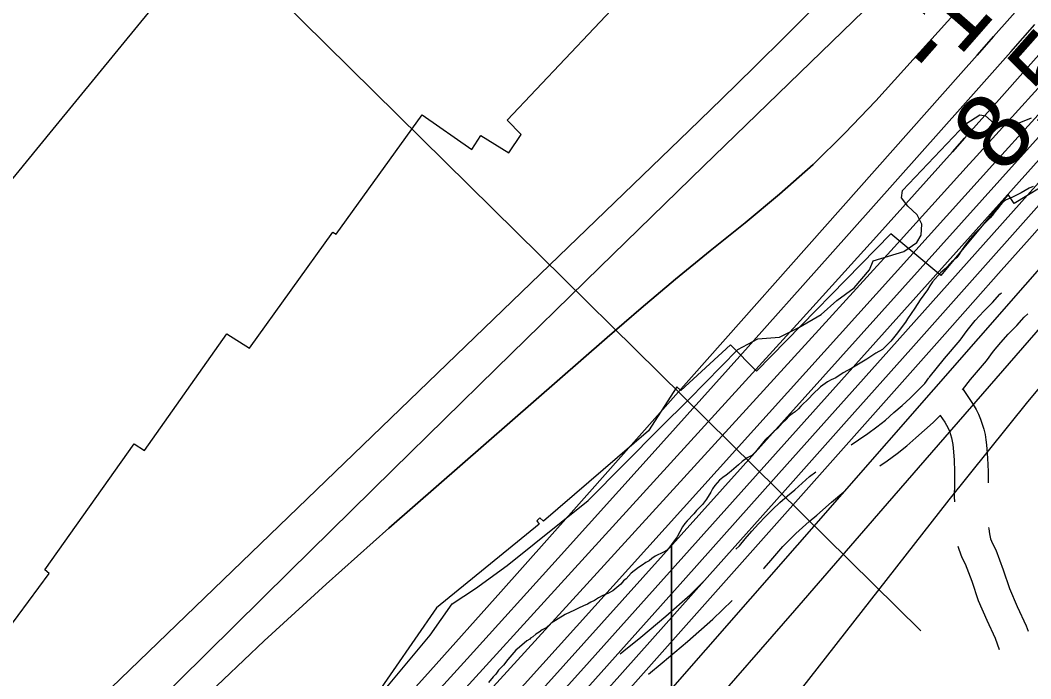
# Model space of a CAD drawing. Extents: x 3172231 to 3210228, y 940198 to 965780.
# Drawn here: x 3194453 to 3195359, y 962008 to 962599 of the extents above; entities that cross this region are included whole.
import ezdxf

# ---------------------------------------------------------------- set-up
doc = ezdxf.new("R2010")
doc.units = 0
for name, color, linetype in [('V-RIVR-EDGE', 7, 'Continuous'), ('V-RIVR-RANG', 7, 'Continuous'), ('V-ROAD-CNTR', 7, 'Continuous'), ('V-RRAP-RVMT', 7, 'Continuous'), ('V-SITE-VEGE', 7, 'Continuous'), ('V-TOPO-DPTH', 7, 'Continuous'), ('V-TOPO-MAJR', 7, 'Continuous'), ('V-TOPO-MINR', 7, 'Continuous'), ('V-TOPO-WATR', 7, 'Continuous')]:
    doc.layers.add(name, color=color, linetype=linetype)

msp = doc.modelspace()

# ---------------------------------------------------------------- linework, layer by layer
at = {"layer": 'V-RIVR-EDGE'}
msp.add_lwpolyline([(3194776.896, 961995.352), (3194820.492, 962047.406), (3194840.123, 962075.612), (3194861.022, 962089.47), (3194889.326, 962109.83), (3194962.062, 962168.332), (3195026.556, 962233.374), (3195052.265, 962258.956), (3195096.278, 962303.62), (3195114.123, 962313.138), (3195133.688, 962314.829), (3195151.097, 962323.479), (3195171.121, 962335.166), (3195185.062, 962347.737), (3195200.738, 962359), (3195214.253, 962375.05), (3195217.75, 962383.3), (3195245.156, 962391.491), (3195256.912, 962399.721), (3195260.84, 962406.232), (3195261.3, 962416.228), (3195256.973, 962424.498), (3195248.734, 962432.342), (3195243.101, 962439.746), (3195243.987, 962446.264), (3195300.643, 962506.109), (3195313.269, 962514.337), (3195318.483, 962513.455), (3195328.458, 962504.302), (3195344.109, 962505.133), (3195359.773, 962511.614)], dxfattribs=at)
at = {"layer": 'V-RIVR-RANG'}
msp.add_line((3195260.265, 962051.434), (3194647.967, 962655.331), dxfattribs=at)
at = {"layer": 'V-ROAD-CNTR'}
for points in [[(3195267.929, 962278.449), (3195281.648, 962295.758), (3195295.656, 962312.166), (3195301.986, 962320.701), (3195309.265, 962329.606), (3195316.956, 962338.159), (3195324.559, 962345.854), (3195331.368, 962353.36), (3195332.61, 962354.602)], [(3195297.614, 962267.604), (3195304.82, 962276.696), (3195319.14, 962293.47), (3195325.66, 962302.261), (3195332.045, 962310.072), (3195338.792, 962317.575), (3195346.349, 962325.224), (3195353.098, 962332.664), (3195356.266, 962335.833)], [(3195198.038, 962218.161), (3195204.458, 962222.579), (3195212.917, 962228.35), (3195220.896, 962234.252), (3195228.633, 962240.455), (3195236.287, 962247.091), (3195243.65, 962253.569), (3195250.773, 962260.145), (3195257.739, 962266.883), (3195263.966, 962273.201), (3195267.709, 962278.164)], [(3195298.246, 962267.959), (3195299.547, 962265.925), (3195307.474, 962254.323), (3195309.925, 962249.992), (3195312.042, 962245.7), (3195313.917, 962241.281), (3195315.543, 962236.752), (3195316.906, 962232.139), (3195318.001, 962227.465), (3195318.827, 962222.757), (3195319.374, 962218.121), (3195320.248, 962206.253), (3195320.682, 962194.406), (3195320.678, 962184.063)], [(3195223.762, 962199.433), (3195230.297, 962203.89), (3195239.206, 962210.48), (3195247.849, 962217.409), (3195256.023, 962224.495), (3195263.736, 962231.283), (3195271.379, 962238.339), (3195278.032, 962244.774)], [(3195277.792, 962244.588), (3195281.988, 962238.447), (3195283.395, 962235.958), (3195284.76, 962233.192), (3195285.969, 962230.345), (3195287.015, 962227.428), (3195287.892, 962224.459), (3195288.599, 962221.445), (3195289.133, 962218.403), (3195289.504, 962215.261), (3195290.288, 962204.601), (3195290.682, 962193.862), (3195290.678, 962183.117), (3195290.242, 962171.446), (3195290.469, 962166.991)], [(3195094.575, 962124.493), (3195097.73, 962127.641), (3195102.815, 962133.868), (3195108.704, 962140.692), (3195114.781, 962147.36), (3195121.04, 962153.864), (3195127.474, 962160.195), (3195134.075, 962166.348), (3195140.834, 962172.311), (3195147.402, 962177.796), (3195160.679, 962189.647), (3195166.111, 962194.099)], [(3195119.397, 962106.881), (3195120, 962107.483), (3195125.793, 962114.576), (3195131.152, 962120.786), (3195136.679, 962126.852), (3195142.372, 962132.766), (3195148.226, 962138.527), (3195154.229, 962144.122), (3195160.376, 962149.545), (3195167.01, 962155.086), (3195180.185, 962166.845), (3195191.361, 962176.006)], [(3195321.211, 962144.094), (3195321.232, 962142.709), (3195321.83, 962138.215), (3195322.964, 962133.796), (3195324.616, 962129.545), (3195327.621, 962123.903), (3195334.354, 962105.986), (3195339.902, 962089.367), (3195346.905, 962073.189), (3195354.892, 962055.919), (3195356.608, 962050.963)], [(3195293.671, 962127.251), (3195294.352, 962124.6), (3195297.3, 962117.015), (3195300.225, 962111.523), (3195306.074, 962095.956), (3195311.856, 962078.639), (3195319.521, 962060.931), (3195327.034, 962044.687), (3195330.574, 962034.462)], [(3194990.823, 962030.665), (3194993.93, 962033.322), (3195009.274, 962045.683), (3195031.569, 962064.65), (3195053.436, 962083.72), (3195066.202, 962096.3)], [(3195016.043, 962012.612), (3195028.408, 962022.573), (3195051.149, 962041.92), (3195073.842, 962061.71), (3195091.046, 962078.664)]]:
    msp.add_lwpolyline(points, dxfattribs=at)
at = {"layer": 'V-RRAP-RVMT'}
for p, q in [((3194889.304, 962509.34), (3195009.893, 962636.919)), ((3194736.008, 962407.166), (3194813.133, 962514.1)), ((3194813.133, 962514.1), (3194857.579, 962483.06)), ((3194901.968, 962496.608), (3194889.304, 962509.34)), ((3195454.712, 962501.602), (3195344.136, 962434.656)), ((3194857.579, 962483.06), (3194865.759, 962495.801)), ((3194865.759, 962495.801), (3194890.971, 962480.118)), ((3194890.971, 962480.118), (3194901.968, 962496.608)), ((3195338.71, 962442.802), (3195278.454, 962370.073)), ((3195344.136, 962434.656), (3195338.71, 962442.802)), ((3194658.245, 962305.052), (3194732.94, 962408.914)), ((3194732.94, 962408.914), (3194736.008, 962407.166)), ((3195233.435, 962407.413), (3195113.016, 962284.419)), ((3195278.454, 962370.073), (3195233.435, 962407.413)), ((3194564.067, 962213.199), (3194638.049, 962317.881)), ((3194638.049, 962317.881), (3194658.245, 962305.052)), ((3195089.699, 962307.862), (3195045.297, 962266.875)), ((3195113.016, 962284.419), (3195089.699, 962307.862)), ((3195041.565, 962270.325), (3195016.136, 962230.604)), ((3195045.297, 962266.875), (3195041.565, 962270.325)), ((3195016.136, 962230.604), (3194922.013, 962149.868)), ((3194474.748, 962105.964), (3194554.914, 962218.972)), ((3194554.914, 962218.972), (3194564.067, 962213.199)), ((3194918.175, 962146.906), (3194826.041, 962072.003)), ((3194918.581, 962152.672), (3194916.087, 962150.13)), ((3194916.087, 962150.13), (3194918.175, 962146.906)), ((3194922.013, 962149.868), (3194918.581, 962152.672)), ((3194424.562, 962029.733), (3194478.71, 962102.868)), ((3194478.71, 962102.868), (3194474.748, 962105.964)), ((3194826.041, 962072.003), (3194738.626, 961946.017))]:
    msp.add_line(p, q, dxfattribs=at)
at = {"layer": 'V-SITE-VEGE'}
for p, q in [((3195350.287, 962444.337), (3195342.478, 962440.288)), ((3195357.65, 962448.383), (3195350.287, 962444.337)), ((3195360.996, 962449.958), (3195357.65, 962448.383)), ((3195333.776, 962435.567), (3195331.771, 962433.324)), ((3195336.228, 962437.586), (3195333.776, 962435.567)), ((3195342.478, 962440.288), (3195336.228, 962437.586)), ((3195326.875, 962427.275), (3195324.65, 962424.137)), ((3195328.88, 962429.515), (3195326.875, 962427.275)), ((3195331.771, 962433.324), (3195328.88, 962429.515)), ((3195322.645, 962421.897), (3195308.836, 962407.772)), ((3195324.65, 962424.137), (3195322.645, 962421.897)), ((3195308.836, 962407.772), (3195304.605, 962402.842)), ((3195302.602, 962400.153), (3195300.152, 962397.239)), ((3195304.605, 962402.842), (3195302.602, 962400.153)), ((3195296.372, 962391.639), (3195294.594, 962388.727)), ((3195300.152, 962397.239), (3195296.372, 962391.639)), ((3195287.909, 962382.002), (3195282.341, 962376.173)), ((3195292.589, 962386.263), (3195287.909, 962382.002)), ((3195294.594, 962388.727), (3195292.589, 962386.263)), ((3195278.108, 962372.583), (3195270.983, 962364.29)), ((3195282.341, 962376.173), (3195278.108, 962372.583)), ((3195270.983, 962364.29), (3195268.533, 962360.93)), ((3195266.311, 962357.346), (3195259.858, 962348.386)), ((3195268.533, 962360.93), (3195266.311, 962357.346)), ((3195259.858, 962348.386), (3195254.965, 962340.769)), ((3195254.965, 962340.769), (3195248.516, 962331.139)), ((3195246.738, 962328.227), (3195238.28, 962317.025)), ((3195248.516, 962331.139), (3195246.738, 962328.227)), ((3195233.607, 962311.198), (3195228.706, 962306.266)), ((3195238.28, 962317.025), (3195233.607, 962311.198)), ((3195220.008, 962300.428), (3195211.98, 962295.037)), ((3195226.031, 962303.799), (3195220.008, 962300.428)), ((3195228.706, 962306.266), (3195226.031, 962303.799)), ((3195211.98, 962295.037), (3195198.596, 962286.946)), ((3195190.787, 962282.676), (3195184.096, 962278.184)), ((3195198.596, 962286.946), (3195190.787, 962282.676)), ((3195176.734, 962274.807), (3195170.489, 962270.318)), ((3195180.078, 962276.605), (3195176.734, 962274.807)), ((3195184.096, 962278.184), (3195180.078, 962276.605)), ((3195163.137, 962263.365), (3195160.241, 962260.002)), ((3195170.489, 962270.318), (3195163.137, 962263.365)), ((3195160.241, 962260.002), (3195152.666, 962252.826)), ((3195144.867, 962246.096), (3195142.636, 962244.077)), ((3195147.541, 962247.892), (3195144.867, 962246.096)), ((3195150.663, 962250.585), (3195147.541, 962247.892)), ((3195152.666, 962252.826), (3195150.663, 962250.585)), ((3195136.398, 962238.023), (3195131.723, 962232.866)), ((3195139.296, 962240.491), (3195136.398, 962238.023)), ((3195142.636, 962244.077), (3195139.296, 962240.491)), ((3195125.482, 962227.259), (3195120.805, 962222.55)), ((3195128.825, 962230.398), (3195125.482, 962227.259)), ((3195131.723, 962232.866), (3195128.825, 962230.398)), ((3195120.805, 962222.55), (3195112.123, 962211.794)), ((3195108.781, 962208.655), (3195104.765, 962206.406)), ((3195112.123, 962211.794), (3195108.781, 962208.655)), ((3195096.741, 962200.123), (3195088.494, 962192.945)), ((3195100.081, 962203.262), (3195096.741, 962200.123)), ((3195104.765, 962206.406), (3195100.081, 962203.262)), ((3195085.819, 962190.923), (3195082.696, 962188.902)), ((3195088.494, 962192.945), (3195085.819, 962190.923)), ((3195075.567, 962181.728), (3195073.566, 962178.815)), ((3195079.798, 962186.434), (3195075.567, 962181.728)), ((3195082.696, 962188.902), (3195079.798, 962186.434)), ((3195072.011, 962175.682), (3195068.233, 962169.411)), ((3195073.566, 962178.815), (3195072.011, 962175.682)), ((3195064.448, 962164.705), (3195059.322, 962159.325)), ((3195066.228, 962167.168), (3195064.448, 962164.705)), ((3195068.233, 962169.411), (3195066.228, 962167.168)), ((3195056.874, 962156.41), (3195050.862, 962150.133)), ((3195059.322, 962159.325), (3195056.874, 962156.41)), ((3195048.859, 962147.667), (3195046.632, 962144.532)), ((3195050.862, 962150.133), (3195048.859, 962147.667)), ((3195046.632, 962144.532), (3195041.746, 962135.799)), ((3195039.299, 962132.215), (3195036.827, 962128.822)), ((3195036.827, 962128.822), (3195036.827, 958885.586)), ((3195041.746, 962135.799), (3195039.299, 962132.215))]:
    msp.add_line(p, q, dxfattribs=at)
for points in [[(3195036.827, 962128.822), (3195034.404, 962125.496), (3195032.174, 962123.476), (3195029.497, 962121.903), (3195022.134, 962118.303), (3195019.234, 962116.282), (3195016.783, 962114.262), (3195013.883, 962112.69), (3195010.538, 962110.22), (3195007.192, 962108.196), (3195000.724, 962103.035), (3194996.051, 962098.104), (3194993.823, 962096.084), (3194991.373, 962093.174), (3194984.017, 962087.337), (3194979.777, 962084.865), (3194975.315, 962083.061), (3194971.299, 962080.814), (3194967.729, 962078.568), (3194964.383, 962076.993), (3194961.481, 962075.418), (3194957.911, 962073.841), (3194953.448, 962071.592), (3194949.653, 962070.015), (3194941.398, 962065.966), (3194928.907, 962058.102), (3194924.228, 962054.066), (3194920.879, 962052.265), (3194918.204, 962050.246), (3194915.079, 962048.225), (3194912.409, 962045.98), (3194910.397, 962044.856), (3194909.732, 962043.961), (3194907.055, 962042.39), (3194900.368, 962036.778), (3194897.247, 962033.862), (3194889.901, 962025.568), (3194886.116, 962020.64), (3194881.662, 962016.155), (3194879.217, 962012.348), (3194876.988, 962010.105), (3194872.757, 962004.95)], [(3195036.827, 958885.586), (3195036.827, 962128.822)]]:
    msp.add_lwpolyline(points, dxfattribs=at)
at = {"layer": 'V-TOPO-DPTH'}
for points in [[(3194463.987, 961627.37), (3194549.926, 961717.39), (3194558.064, 961725.981), (3194566.157, 961734.614), (3194574.184, 961743.309), (3194582.165, 961752.045), (3194693.605, 961874.979), (3194757.159, 961945.316), (3194820.562, 962015.789), (3194883.736, 962086.466), (3194946.759, 962157.279), (3195296.207, 962551.206), (3195310.914, 962567.803), (3195325.61, 962584.41), (3195340.287, 962601.032), (3195354.953, 962617.665), (3195734.595, 963048.68)], [(3195734.595, 963048.68), (3195354.953, 962617.665), (3195340.287, 962601.032), (3195325.61, 962584.41), (3195310.914, 962567.803), (3195296.207, 962551.206), (3194946.759, 962157.279), (3194883.736, 962086.466), (3194820.562, 962015.789), (3194757.159, 961945.316), (3194693.605, 961874.979), (3194582.165, 961752.045), (3194574.184, 961743.309), (3194566.157, 961734.614), (3194558.064, 961725.981), (3194549.926, 961717.39), (3194463.987, 961627.37)], [(3194245.429, 961654.329), (3194400.749, 961813.221), (3194418.26, 961831.042), (3194435.832, 961848.801), (3194453.496, 961866.47), (3194471.222, 961884.077), (3194694.257, 962104.486), (3194786.805, 962195.694), (3194879.518, 962286.734), (3194972.479, 962377.52), (3195065.605, 962468.138), (3195218.827, 962616.826), (3195235.333, 962633.103), (3195251.661, 962649.554), (3195267.721, 962666.265), (3195283.604, 962683.15), (3195480.155, 962895.5)], [(3195480.155, 962895.5), (3195283.604, 962683.15), (3195267.721, 962666.265), (3195251.661, 962649.554), (3195235.333, 962633.103), (3195218.827, 962616.826), (3195065.605, 962468.138), (3194972.479, 962377.52), (3194879.518, 962286.734), (3194786.805, 962195.694), (3194694.257, 962104.486), (3194471.222, 961884.077), (3194453.496, 961866.47), (3194435.832, 961848.801), (3194418.26, 961831.042), (3194400.749, 961813.221), (3194245.429, 961654.329)], [(3194448.589, 961822.533), (3194456.372, 961830.804), (3194464.274, 961838.961), (3194472.255, 961847.043), (3194562.974, 961937.572), (3194616.883, 961990.316), (3194671.47, 962042.335), (3194727.074, 962093.266), (3194783.356, 962143.471), (3194978.987, 962314.542), (3195009.473, 962340.786), (3195040.225, 962366.71), (3195071.377, 962392.153), (3195102.794, 962417.275), (3195133.712, 962442.905), (3195163.706, 962469.525), (3195192.313, 962497.63), (3195219.995, 962526.726), (3195292.722, 962607.159), (3195295.833, 962610.624), (3195298.918, 962614.112), (3195338.723, 962659.454), (3195360.175, 962683.863)], [(3195360.175, 962683.863), (3195338.723, 962659.454), (3195298.918, 962614.112), (3195295.833, 962610.624), (3195292.722, 962607.159), (3195219.995, 962526.726), (3195192.313, 962497.63), (3195163.706, 962469.525), (3195133.712, 962442.905), (3195102.794, 962417.275), (3195071.377, 962392.153), (3195040.225, 962366.71), (3195009.473, 962340.786), (3194978.987, 962314.542), (3194783.356, 962143.471), (3194727.074, 962093.266), (3194671.47, 962042.335), (3194616.883, 961990.316), (3194562.974, 961937.572), (3194472.255, 961847.043), (3194464.274, 961838.961), (3194456.372, 961830.804), (3194448.589, 961822.533)], [(3195385.037, 962589.139), (3195356.587, 962557.138), (3195328.114, 962525.159), (3195299.624, 962493.195), (3195288.77, 962481.025), (3195254.783, 962443.039), (3195220.72, 962405.122), (3195186.54, 962367.309), (3195152.283, 962329.566), (3194628.856, 961754.64), (3194609.822, 961733.833), (3194590.722, 961713.086), (3194571.523, 961692.43), (3194552.259, 961671.835)], [(3195385.037, 962589.139), (3195356.587, 962557.138), (3195328.114, 962525.159), (3195299.624, 962493.195), (3195288.77, 962481.025), (3195254.783, 962443.039), (3195220.72, 962405.122), (3195186.54, 962367.309), (3195152.283, 962329.566), (3194628.856, 961754.64), (3194609.822, 961733.833), (3194590.722, 961713.086), (3194571.523, 961692.43), (3194552.259, 961671.835)], [(3194587.118, 961653.714), (3194619.023, 961688.281), (3194650.808, 961722.959), (3194682.513, 961757.711), (3194693.506, 961769.802), (3194730.622, 961810.676), (3194767.705, 961851.581), (3194804.739, 961892.53), (3194841.739, 961933.509), (3195330.117, 962475.056), (3195356.631, 962504.406), (3195383.179, 962533.726)], [(3194587.118, 961653.714), (3194619.023, 961688.281), (3194650.808, 961722.959), (3194682.513, 961757.711), (3194693.506, 961769.802), (3194730.622, 961810.676), (3194767.705, 961851.581), (3194804.739, 961892.53), (3194841.739, 961933.509), (3195330.117, 962475.056), (3195356.631, 962504.406), (3195383.179, 962533.726)], [(3195369.139, 962477.179), (3195027.155, 962095.36), (3194963.189, 962023.957), (3194899.214, 961952.563), (3194835.224, 961881.182), (3194771.225, 961809.81), (3194660.559, 961686.42), (3194651.862, 961676.77)]]:
    msp.add_lwpolyline(points, dxfattribs=at)
at = {"layer": 'V-TOPO-MAJR'}
for points in [[(3195314.514, 963780.143), (3194886.068, 962999.599), (3194873.419, 962982.422), (3194860.39, 962965.532), (3194847.106, 962948.834), (3194717.422, 962789.504), (3194639.045, 962693.334), (3194560.586, 962597.231), (3194482.005, 962501.228), (3194403.343, 962405.291)], [(3194433.885, 961903.639), (3195052.661, 962500.168), (3195081.866, 962528.503), (3195110.949, 962556.963), (3195139.848, 962585.609), (3195168.626, 962614.378), (3195217.829, 962663.884), (3195221.88, 962668.025), (3195225.886, 962672.208), (3195229.825, 962676.455), (3195233.719, 962680.744), (3195368.634, 962831.744)], [(3194700.892, 961663.94), (3194724.666, 961690.506), (3195281.779, 962317.361), (3195307.177, 962345.94), (3195332.575, 962374.521), (3195357.971, 962403.102), (3195383.366, 962431.685)]]:
    msp.add_lwpolyline(points, dxfattribs=at)
at = {"layer": 'V-TOPO-MINR'}
for points in [[(3194740.738, 961661.267), (3195394.392, 962407.463), (3195423.264, 962440.241), (3195452.253, 962472.914), (3195481.42, 962505.428), (3195510.705, 962537.838), (3195832.642, 962892.174), (3195868.569, 962931.554), (3195904.604, 962970.835), (3195940.8, 963009.968), (3195977.103, 963049.001), (3196049.13, 963126.128), (3196049.501, 963126.523), (3196050.623, 963127.698), (3196053.532, 963130.703), (3196055.728, 963132.918), (3196059.115, 963136.145), (3196062.559, 963139.313), (3196250.037, 963309.552), (3196343.83, 963396.837), (3196436.158, 963485.61), (3196526.286, 963576.614), (3196614.95, 963669.105), (3196803.644, 963870.829)], [(3194631.821, 961677.059), (3194635.478, 961681.083), (3194639.124, 961685.117), (3194686.861, 961738.168), (3194714.363, 961768.739), (3194741.86, 961799.315), (3194769.349, 961829.897), (3194796.833, 961860.484), (3195349.865, 962476.104), (3195371.702, 962500.355), (3195393.578, 962524.57), (3195415.513, 962548.733), (3195437.486, 962572.86), (3195779.258, 962947.241), (3195814.718, 962985.776), (3195850.382, 963024.12), (3195886.35, 963062.179), (3195922.521, 963100.047)], [(3194463.987, 961627.37), (3194549.926, 961717.39), (3194558.064, 961725.981), (3194566.157, 961734.614), (3194574.184, 961743.309), (3194582.165, 961752.045), (3194693.605, 961874.979), (3194757.159, 961945.316), (3194820.562, 962015.789), (3194883.736, 962086.466), (3194946.759, 962157.279), (3195296.207, 962551.206), (3195310.914, 962567.803), (3195325.61, 962584.41), (3195340.287, 962601.032), (3195354.953, 962617.665), (3195734.595, 963048.68)], [(3194245.429, 961654.329), (3194400.749, 961813.221), (3194418.26, 961831.042), (3194435.832, 961848.801), (3194453.496, 961866.47), (3194471.222, 961884.077), (3194694.257, 962104.486), (3194786.805, 962195.694), (3194879.518, 962286.734), (3194972.479, 962377.52), (3195065.605, 962468.138), (3195218.827, 962616.826), (3195235.333, 962633.103), (3195251.661, 962649.554), (3195267.721, 962666.265), (3195283.604, 962683.15), (3195480.155, 962895.5)], [(3194448.589, 961822.533), (3194456.372, 961830.804), (3194464.274, 961838.961), (3194472.255, 961847.043), (3194562.974, 961937.572), (3194616.883, 961990.316), (3194671.47, 962042.335), (3194727.074, 962093.266), (3194783.356, 962143.471), (3194978.987, 962314.542), (3195009.473, 962340.786), (3195040.225, 962366.71), (3195071.377, 962392.153), (3195102.794, 962417.275), (3195133.712, 962442.905), (3195163.706, 962469.525), (3195192.313, 962497.63), (3195219.995, 962526.726), (3195292.722, 962607.159), (3195295.833, 962610.624), (3195298.918, 962614.112), (3195338.723, 962659.454), (3195360.175, 962683.863)], [(3194398.783, 961534.147), (3194551.028, 961694.676), (3194564.755, 961709.243), (3194578.419, 961723.869), (3194591.988, 961738.583), (3194605.495, 961753.355), (3194853.45, 962026.304), (3194935.222, 962116.602), (3195016.803, 962207.072), (3195098.099, 962297.797), (3195179.205, 962388.694), (3195297.938, 962522.18), (3195319.525, 962546.471), (3195341.097, 962570.775), (3195362.649, 962595.098)], [(3194552.259, 961671.835), (3194571.523, 961692.43), (3194590.722, 961713.086), (3194609.822, 961733.833), (3194628.856, 961754.64), (3195152.283, 962329.566), (3195186.54, 962367.309), (3195220.72, 962405.122), (3195254.783, 962443.039), (3195288.77, 962481.025), (3195299.624, 962493.195), (3195328.114, 962525.159), (3195356.587, 962557.138), (3195385.037, 962589.139)], [(3194578.631, 961674.88), (3194603.55, 961701.841), (3194628.385, 961728.878), (3194653.165, 961755.967), (3195168.837, 962321.435), (3195202.623, 962358.521), (3195236.385, 962395.629), (3195270.111, 962432.77), (3195303.812, 962469.934), (3195307.406, 962473.901), (3195339.296, 962509.093), (3195371.191, 962544.281)], [(3194651.862, 961676.77), (3194660.559, 961686.42), (3194771.225, 961809.81), (3194835.224, 961881.182), (3194899.214, 961952.563), (3194963.189, 962023.957), (3195027.155, 962095.36), (3195369.139, 962477.179)], [(3194668.228, 961672.475), (3194681.964, 961687.754), (3194867.375, 961895.14), (3194958.475, 961997.052), (3195049.564, 962098.974), (3195140.639, 962200.909), (3195231.704, 962302.853), (3195388.389, 962478.283)], [(3194684.57, 961668.199), (3194703.332, 961689.116), (3195078.667, 962110.211), (3195136.232, 962174.8), (3195193.792, 962239.392), (3195251.345, 962303.99), (3195308.894, 962368.592), (3195407.607, 962479.414)], [(3194757.723, 961622.264), (3194897.147, 961782.304), (3194980.556, 961878.087), (3195063.938, 961973.891), (3195147.282, 962069.73), (3195230.599, 962165.592), (3195443.359, 962410.487)], [(3194827.539, 961556.621), (3194992.42, 961755.114), (3195012.916, 961781.536), (3195032.173, 961808.773), (3195049.571, 961837.233), (3195065.731, 961866.509), (3195081.774, 961895.878), (3195098.905, 961924.554), (3195117.667, 961952.19), (3195137.518, 961979.132), (3195285.905, 962168.761), (3195320.971, 962212.928), (3195356.447, 962256.758), (3195392.537, 962300.084)]]:
    msp.add_lwpolyline(points, dxfattribs=at)
at = {"layer": 'V-TOPO-WATR'}
msp.add_lwpolyline([(3194587.118, 961653.714), (3194619.023, 961688.281), (3194650.808, 961722.959), (3194682.513, 961757.711), (3194693.506, 961769.802), (3194730.622, 961810.676), (3194767.705, 961851.581), (3194804.739, 961892.53), (3194841.739, 961933.509), (3195330.117, 962475.056), (3195356.631, 962504.406), (3195383.179, 962533.726)], dxfattribs=at)

# ---------------------------------------------------------------- texts
at = {"layer": 'V-RIVR-RANG'}
for s, rotation, p in [('-16', 48.786944, (3195274.975, 962542.998)), ('8.5', 48.498326, (3195333.771, 962459.031))]:
    msp.add_text(s, height=67, rotation=rotation, dxfattribs=at).set_placement(p)

doc.saveas('drawing.dxf')
